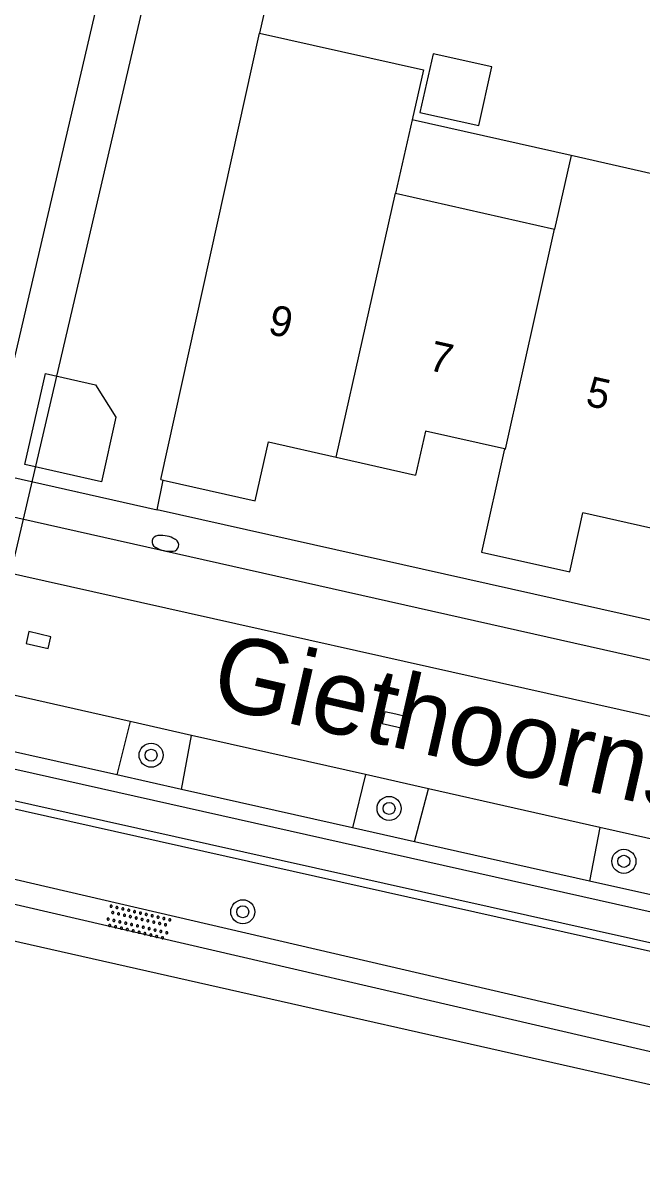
# Model space of a CAD drawing. Extents: x 128000 to 131008, y 398996 to 402500.
# Drawn here: x 128814.49 to 128835.04, y 399174.18 to 399212.48 of the extents above; entities that cross this region are included whole.
import ezdxf

# ---------------------------------------------------------------- set-up
doc = ezdxf.new("R2010")
doc.units = 0
for name, color, linetype in [('gg-afsc-erfafscheiding', 7, 'Continuous'), ('gg-anno-huisnummerreeks BGT', 7, 'Continuous'), ('gg-anno-openbare ruimte label', 7, 'Continuous'), ('gg-bbg-gedigitaliseerde bebouwing', 7, 'Continuous'), ('gg-bbg-gedigitaliseerde bijgebouw', 7, 'Continuous'), ('gg-bbg-hoofdgebouw', 7, 'Continuous'), ('gg-bbg-luifel en loopbrug', 7, 'Continuous'), ('gg-bbg-tussenscheiding', 7, 'Continuous'), ('gg-knt-BGT kruinlijn', 7, 'Continuous'), ('gg-knt-onverhard', 7, 'Continuous'), ('gg-knt-verharding', 7, 'Continuous'), ('gg-knt-verharding nz', 7, 'Continuous'), ('gg-kntw-beschoeiing', 7, 'Continuous'), ('gg-kwrk-duiker nz vlak', 7, 'Continuous'), ('gt-grn-groengrens', 7, 'Continuous'), ('gt-symb-boom', 7, 'Continuous'), ('gt-symb-brandkraan', 7, 'Continuous'), ('gt-symb-kolk', 7, 'Continuous'), ('gt-symb-overige verharding', 7, 'Continuous')]:
    doc.layers.add(name, color=color, linetype=linetype)

# ---------------------------------------------------------------- blocks, each defined once
blk = doc.blocks.new('gt0-KOLK')
at = {"layer": 'gt-symb-kolk'}
blk.add_lwpolyline([(0, 0), (0.375, 0), (0.375, 0.4), (-0.375, 0.4), (-0.375, 0), (0, 0)], dxfattribs=at)
blk = doc.blocks.new('gt0-BR')
at = {"layer": 'gt-symb-brandkraan'}
for centre, radius, start, end in [((-0.244, 0), 0.206, 107.5669, 252.4331), ((0.599, -2.664), 3, 106.892, 107.5669), ((0, -0.691), 0.938, 73.108, 106.892), ((-0.599, -2.664), 3, 72.4331, 73.108), ((0.244, 0), 0.206, 287.567, 72.4331), ((0.599, 2.664), 3, 252.4331, 253.108), ((0, 0.691), 0.938, 253.108, 286.8921), ((-0.599, 2.664), 3, 286.8921, 287.567)]:
    blk.add_arc(centre, radius, start, end, dxfattribs=at)
blk = doc.blocks.new('gt0-BOOM')
at = {"layer": 'gt-symb-boom'}
for radius in [0.4, 0.2]:
    blk.add_circle((0, 0), radius, dxfattribs=at)
blk = doc.blocks.new('gt0-OVH')
at = {"layer": 'gt-symb-overige verharding'}
for points in [[(-0.972, 0.298), (-0.967, 0.308), (-0.965, 0.319), (-0.966, 0.33), (-0.971, 0.34), (-0.978, 0.348), (-0.988, 0.353), (-0.999, 0.355), (-1.01, 0.354), (-1.02, 0.349), (-1.028, 0.342), (-1.033, 0.332), (-1.035, 0.321), (-1.034, 0.31), (-1.029, 0.3), (-1.022, 0.292), (-1.012, 0.287), (-1.001, 0.285), (-0.99, 0.286), (-0.98, 0.291)], [(-0.872, 0.106), (-0.867, 0.116), (-0.865, 0.126), (-0.866, 0.137), (-0.871, 0.147), (-0.878, 0.156), (-0.888, 0.161), (-0.899, 0.163), (-0.91, 0.162), (-0.92, 0.157), (-0.928, 0.15), (-0.933, 0.14), (-0.935, 0.129), (-0.934, 0.118), (-0.929, 0.108), (-0.922, 0.1), (-0.912, 0.095), (-0.901, 0.092), (-0.89, 0.094), (-0.88, 0.098)], [(-0.772, 0.298), (-0.767, 0.308), (-0.765, 0.319), (-0.766, 0.33), (-0.771, 0.34), (-0.778, 0.348), (-0.788, 0.353), (-0.799, 0.355), (-0.81, 0.354), (-0.82, 0.349), (-0.828, 0.342), (-0.833, 0.332), (-0.835, 0.321), (-0.834, 0.31), (-0.829, 0.3), (-0.822, 0.292), (-0.812, 0.287), (-0.801, 0.285), (-0.79, 0.286), (-0.78, 0.291)], [(-0.672, 0.106), (-0.667, 0.116), (-0.665, 0.126), (-0.666, 0.137), (-0.671, 0.147), (-0.678, 0.156), (-0.688, 0.161), (-0.699, 0.163), (-0.71, 0.162), (-0.72, 0.157), (-0.728, 0.15), (-0.733, 0.14), (-0.735, 0.129), (-0.734, 0.118), (-0.729, 0.108), (-0.722, 0.1), (-0.712, 0.095), (-0.701, 0.092), (-0.69, 0.094), (-0.68, 0.098)], [(-0.572, 0.298), (-0.567, 0.308), (-0.565, 0.319), (-0.566, 0.33), (-0.571, 0.34), (-0.578, 0.348), (-0.588, 0.353), (-0.599, 0.355), (-0.61, 0.354), (-0.62, 0.349), (-0.628, 0.342), (-0.633, 0.332), (-0.635, 0.321), (-0.634, 0.31), (-0.629, 0.3), (-0.622, 0.292), (-0.612, 0.287), (-0.601, 0.285), (-0.59, 0.286), (-0.58, 0.291)], [(-0.472, 0.106), (-0.467, 0.116), (-0.465, 0.126), (-0.466, 0.137), (-0.471, 0.147), (-0.478, 0.156), (-0.488, 0.161), (-0.499, 0.163), (-0.51, 0.162), (-0.52, 0.157), (-0.528, 0.15), (-0.533, 0.14), (-0.535, 0.129), (-0.534, 0.118), (-0.529, 0.108), (-0.522, 0.1), (-0.512, 0.095), (-0.501, 0.092), (-0.49, 0.094), (-0.48, 0.098)], [(-0.372, 0.298), (-0.367, 0.308), (-0.365, 0.319), (-0.366, 0.33), (-0.371, 0.34), (-0.378, 0.348), (-0.388, 0.353), (-0.399, 0.355), (-0.41, 0.354), (-0.42, 0.349), (-0.428, 0.342), (-0.433, 0.332), (-0.435, 0.321), (-0.434, 0.31), (-0.429, 0.3), (-0.422, 0.292), (-0.412, 0.287), (-0.401, 0.285), (-0.39, 0.286), (-0.38, 0.291)], [(-0.272, 0.106), (-0.267, 0.116), (-0.265, 0.126), (-0.266, 0.137), (-0.271, 0.147), (-0.278, 0.156), (-0.288, 0.161), (-0.299, 0.163), (-0.31, 0.162), (-0.32, 0.157), (-0.328, 0.15), (-0.333, 0.14), (-0.335, 0.129), (-0.334, 0.118), (-0.329, 0.108), (-0.322, 0.1), (-0.312, 0.095), (-0.301, 0.092), (-0.29, 0.094), (-0.28, 0.098)], [(-0.172, 0.298), (-0.167, 0.308), (-0.165, 0.319), (-0.166, 0.33), (-0.171, 0.34), (-0.178, 0.348), (-0.188, 0.353), (-0.199, 0.355), (-0.21, 0.354), (-0.22, 0.349), (-0.228, 0.342), (-0.233, 0.332), (-0.235, 0.321), (-0.234, 0.31), (-0.229, 0.3), (-0.222, 0.292), (-0.212, 0.287), (-0.201, 0.285), (-0.19, 0.286), (-0.18, 0.291)], [(-0.072, 0.106), (-0.067, 0.116), (-0.065, 0.126), (-0.066, 0.137), (-0.071, 0.147), (-0.078, 0.156), (-0.088, 0.161), (-0.099, 0.163), (-0.11, 0.162), (-0.12, 0.157), (-0.128, 0.15), (-0.133, 0.14), (-0.135, 0.129), (-0.134, 0.118), (-0.129, 0.108), (-0.122, 0.1), (-0.112, 0.095), (-0.101, 0.092), (-0.09, 0.094), (-0.08, 0.098)], [(0.028, 0.298), (0.033, 0.308), (0.035, 0.319), (0.034, 0.33), (0.029, 0.34), (0.022, 0.348), (0.012, 0.353), (0.001, 0.355), (-0.01, 0.354), (-0.02, 0.349), (-0.028, 0.342), (-0.033, 0.332), (-0.035, 0.321), (-0.034, 0.31), (-0.029, 0.3), (-0.022, 0.292), (-0.012, 0.287), (-0.001, 0.285), (0.01, 0.286), (0.02, 0.291)], [(0.128, 0.106), (0.133, 0.116), (0.135, 0.126), (0.134, 0.137), (0.129, 0.147), (0.122, 0.156), (0.112, 0.161), (0.101, 0.163), (0.09, 0.162), (0.08, 0.157), (0.072, 0.15), (0.067, 0.14), (0.065, 0.129), (0.066, 0.118), (0.071, 0.108), (0.078, 0.1), (0.088, 0.095), (0.099, 0.092), (0.11, 0.094), (0.12, 0.098)], [(0.228, 0.298), (0.233, 0.308), (0.235, 0.319), (0.234, 0.33), (0.229, 0.34), (0.222, 0.348), (0.212, 0.353), (0.201, 0.355), (0.19, 0.354), (0.18, 0.349), (0.172, 0.342), (0.167, 0.332), (0.165, 0.321), (0.166, 0.31), (0.171, 0.3), (0.178, 0.292), (0.188, 0.287), (0.199, 0.285), (0.21, 0.286), (0.22, 0.291)], [(0.328, 0.106), (0.333, 0.116), (0.335, 0.126), (0.334, 0.137), (0.329, 0.147), (0.322, 0.156), (0.312, 0.161), (0.301, 0.163), (0.29, 0.162), (0.28, 0.157), (0.272, 0.15), (0.267, 0.14), (0.265, 0.129), (0.266, 0.118), (0.271, 0.108), (0.278, 0.1), (0.288, 0.095), (0.299, 0.092), (0.31, 0.094), (0.32, 0.098)], [(0.428, 0.298), (0.433, 0.308), (0.435, 0.319), (0.434, 0.33), (0.429, 0.34), (0.422, 0.348), (0.412, 0.353), (0.401, 0.355), (0.39, 0.354), (0.38, 0.349), (0.372, 0.342), (0.367, 0.332), (0.365, 0.321), (0.366, 0.31), (0.371, 0.3), (0.378, 0.292), (0.388, 0.287), (0.399, 0.285), (0.41, 0.286), (0.42, 0.291)], [(0.528, 0.106), (0.533, 0.116), (0.535, 0.126), (0.534, 0.137), (0.529, 0.147), (0.522, 0.156), (0.512, 0.161), (0.501, 0.163), (0.49, 0.162), (0.48, 0.157), (0.472, 0.15), (0.467, 0.14), (0.465, 0.129), (0.466, 0.118), (0.471, 0.108), (0.478, 0.1), (0.488, 0.095), (0.499, 0.092), (0.51, 0.094), (0.52, 0.098)], [(0.628, 0.298), (0.633, 0.308), (0.635, 0.319), (0.634, 0.33), (0.629, 0.34), (0.622, 0.348), (0.612, 0.353), (0.601, 0.355), (0.59, 0.354), (0.58, 0.349), (0.572, 0.342), (0.567, 0.332), (0.565, 0.321), (0.566, 0.31), (0.571, 0.3), (0.578, 0.292), (0.588, 0.287), (0.599, 0.285), (0.61, 0.286), (0.62, 0.291)], [(0.728, 0.106), (0.733, 0.116), (0.735, 0.126), (0.734, 0.137), (0.729, 0.147), (0.722, 0.156), (0.712, 0.161), (0.701, 0.163), (0.69, 0.162), (0.68, 0.157), (0.672, 0.15), (0.667, 0.14), (0.665, 0.129), (0.666, 0.118), (0.671, 0.108), (0.678, 0.1), (0.688, 0.095), (0.699, 0.092), (0.71, 0.094), (0.72, 0.098)], [(0.828, 0.298), (0.833, 0.308), (0.835, 0.319), (0.834, 0.33), (0.829, 0.34), (0.822, 0.348), (0.812, 0.353), (0.801, 0.355), (0.79, 0.354), (0.78, 0.349), (0.772, 0.342), (0.767, 0.332), (0.765, 0.321), (0.766, 0.31), (0.771, 0.3), (0.778, 0.292), (0.788, 0.287), (0.799, 0.285), (0.81, 0.286), (0.82, 0.291)], [(0.928, 0.106), (0.933, 0.116), (0.935, 0.126), (0.934, 0.137), (0.929, 0.147), (0.922, 0.156), (0.912, 0.161), (0.901, 0.163), (0.89, 0.162), (0.88, 0.157), (0.872, 0.15), (0.867, 0.14), (0.865, 0.129), (0.866, 0.118), (0.871, 0.108), (0.878, 0.1), (0.888, 0.095), (0.899, 0.092), (0.91, 0.094), (0.92, 0.098)], [(1.028, 0.298), (1.033, 0.308), (1.035, 0.319), (1.034, 0.33), (1.029, 0.34), (1.022, 0.348), (1.012, 0.353), (1.001, 0.355), (0.99, 0.354), (0.98, 0.349), (0.972, 0.342), (0.967, 0.332), (0.965, 0.321), (0.966, 0.31), (0.971, 0.3), (0.978, 0.292), (0.988, 0.287), (0.999, 0.285), (1.01, 0.286), (1.02, 0.291)], [(-0.972, -0.142), (-0.967, -0.132), (-0.965, -0.121), (-0.966, -0.11), (-0.971, -0.1), (-0.978, -0.092), (-0.988, -0.087), (-0.999, -0.085), (-1.01, -0.086), (-1.02, -0.091), (-1.028, -0.098), (-1.033, -0.108), (-1.035, -0.119), (-1.034, -0.13), (-1.029, -0.14), (-1.022, -0.148), (-1.012, -0.153), (-1.001, -0.155), (-0.99, -0.154), (-0.98, -0.149)], [(-0.872, -0.334), (-0.867, -0.324), (-0.865, -0.314), (-0.866, -0.303), (-0.871, -0.293), (-0.878, -0.284), (-0.888, -0.279), (-0.899, -0.277), (-0.91, -0.278), (-0.92, -0.283), (-0.928, -0.29), (-0.933, -0.3), (-0.935, -0.311), (-0.934, -0.322), (-0.929, -0.332), (-0.922, -0.34), (-0.912, -0.345), (-0.901, -0.348), (-0.89, -0.346), (-0.88, -0.342)], [(-0.772, -0.142), (-0.767, -0.132), (-0.765, -0.121), (-0.766, -0.11), (-0.771, -0.1), (-0.778, -0.092), (-0.788, -0.087), (-0.799, -0.085), (-0.81, -0.086), (-0.82, -0.091), (-0.828, -0.098), (-0.833, -0.108), (-0.835, -0.119), (-0.834, -0.13), (-0.829, -0.14), (-0.822, -0.148), (-0.812, -0.153), (-0.801, -0.155), (-0.79, -0.154), (-0.78, -0.149)], [(-0.672, -0.334), (-0.667, -0.324), (-0.665, -0.314), (-0.666, -0.303), (-0.671, -0.293), (-0.678, -0.284), (-0.688, -0.279), (-0.699, -0.277), (-0.71, -0.278), (-0.72, -0.283), (-0.728, -0.29), (-0.733, -0.3), (-0.735, -0.311), (-0.734, -0.322), (-0.729, -0.332), (-0.722, -0.34), (-0.712, -0.345), (-0.701, -0.348), (-0.69, -0.346), (-0.68, -0.342)], [(-0.572, -0.142), (-0.567, -0.132), (-0.565, -0.121), (-0.566, -0.11), (-0.571, -0.1), (-0.578, -0.092), (-0.588, -0.087), (-0.599, -0.085), (-0.61, -0.086), (-0.62, -0.091), (-0.628, -0.098), (-0.633, -0.108), (-0.635, -0.119), (-0.634, -0.13), (-0.629, -0.14), (-0.622, -0.148), (-0.612, -0.153), (-0.601, -0.155), (-0.59, -0.154), (-0.58, -0.149)], [(-0.472, -0.334), (-0.467, -0.324), (-0.465, -0.314), (-0.466, -0.303), (-0.471, -0.293), (-0.478, -0.284), (-0.488, -0.279), (-0.499, -0.277), (-0.51, -0.278), (-0.52, -0.283), (-0.528, -0.29), (-0.533, -0.3), (-0.535, -0.311), (-0.534, -0.322), (-0.529, -0.332), (-0.522, -0.34), (-0.512, -0.345), (-0.501, -0.348), (-0.49, -0.346), (-0.48, -0.342)], [(-0.372, -0.142), (-0.367, -0.132), (-0.365, -0.121), (-0.366, -0.11), (-0.371, -0.1), (-0.378, -0.092), (-0.388, -0.087), (-0.399, -0.085), (-0.41, -0.086), (-0.42, -0.091), (-0.428, -0.098), (-0.433, -0.108), (-0.435, -0.119), (-0.434, -0.13), (-0.429, -0.14), (-0.422, -0.148), (-0.412, -0.153), (-0.401, -0.155), (-0.39, -0.154), (-0.38, -0.149)], [(-0.272, -0.334), (-0.267, -0.324), (-0.265, -0.314), (-0.266, -0.303), (-0.271, -0.293), (-0.278, -0.284), (-0.288, -0.279), (-0.299, -0.277), (-0.31, -0.278), (-0.32, -0.283), (-0.328, -0.29), (-0.333, -0.3), (-0.335, -0.311), (-0.334, -0.322), (-0.329, -0.332), (-0.322, -0.34), (-0.312, -0.345), (-0.301, -0.348), (-0.29, -0.346), (-0.28, -0.342)], [(-0.172, -0.142), (-0.167, -0.132), (-0.165, -0.121), (-0.166, -0.11), (-0.171, -0.1), (-0.178, -0.092), (-0.188, -0.087), (-0.199, -0.085), (-0.21, -0.086), (-0.22, -0.091), (-0.228, -0.098), (-0.233, -0.108), (-0.235, -0.119), (-0.234, -0.13), (-0.229, -0.14), (-0.222, -0.148), (-0.212, -0.153), (-0.201, -0.155), (-0.19, -0.154), (-0.18, -0.149)], [(-0.072, -0.334), (-0.067, -0.324), (-0.065, -0.314), (-0.066, -0.303), (-0.071, -0.293), (-0.078, -0.284), (-0.088, -0.279), (-0.099, -0.277), (-0.11, -0.278), (-0.12, -0.283), (-0.128, -0.29), (-0.133, -0.3), (-0.135, -0.311), (-0.134, -0.322), (-0.129, -0.332), (-0.122, -0.34), (-0.112, -0.345), (-0.101, -0.348), (-0.09, -0.346), (-0.08, -0.342)], [(0.028, -0.142), (0.033, -0.132), (0.035, -0.121), (0.034, -0.11), (0.029, -0.1), (0.022, -0.092), (0.012, -0.087), (0.001, -0.085), (-0.01, -0.086), (-0.02, -0.091), (-0.028, -0.098), (-0.033, -0.108), (-0.035, -0.119), (-0.034, -0.13), (-0.029, -0.14), (-0.022, -0.148), (-0.012, -0.153), (-0.001, -0.155), (0.01, -0.154), (0.02, -0.149)], [(0.128, -0.334), (0.133, -0.324), (0.135, -0.314), (0.134, -0.303), (0.129, -0.293), (0.122, -0.284), (0.112, -0.279), (0.101, -0.277), (0.09, -0.278), (0.08, -0.283), (0.072, -0.29), (0.067, -0.3), (0.065, -0.311), (0.066, -0.322), (0.071, -0.332), (0.078, -0.34), (0.088, -0.345), (0.099, -0.348), (0.11, -0.346), (0.12, -0.342)], [(0.228, -0.142), (0.233, -0.132), (0.235, -0.121), (0.234, -0.11), (0.229, -0.1), (0.222, -0.092), (0.212, -0.087), (0.201, -0.085), (0.19, -0.086), (0.18, -0.091), (0.172, -0.098), (0.167, -0.108), (0.165, -0.119), (0.166, -0.13), (0.171, -0.14), (0.178, -0.148), (0.188, -0.153), (0.199, -0.155), (0.21, -0.154), (0.22, -0.149)], [(0.328, -0.334), (0.333, -0.324), (0.335, -0.314), (0.334, -0.303), (0.329, -0.293), (0.322, -0.284), (0.312, -0.279), (0.301, -0.277), (0.29, -0.278), (0.28, -0.283), (0.272, -0.29), (0.267, -0.3), (0.265, -0.311), (0.266, -0.322), (0.271, -0.332), (0.278, -0.34), (0.288, -0.345), (0.299, -0.348), (0.31, -0.346), (0.32, -0.342)], [(0.428, -0.142), (0.433, -0.132), (0.435, -0.121), (0.434, -0.11), (0.429, -0.1), (0.422, -0.092), (0.412, -0.087), (0.401, -0.085), (0.39, -0.086), (0.38, -0.091), (0.372, -0.098), (0.367, -0.108), (0.365, -0.119), (0.366, -0.13), (0.371, -0.14), (0.378, -0.148), (0.388, -0.153), (0.399, -0.155), (0.41, -0.154), (0.42, -0.149)], [(0.528, -0.334), (0.533, -0.324), (0.535, -0.314), (0.534, -0.303), (0.529, -0.293), (0.522, -0.284), (0.512, -0.279), (0.501, -0.277), (0.49, -0.278), (0.48, -0.283), (0.472, -0.29), (0.467, -0.3), (0.465, -0.311), (0.466, -0.322), (0.471, -0.332), (0.478, -0.34), (0.488, -0.345), (0.499, -0.348), (0.51, -0.346), (0.52, -0.342)], [(0.628, -0.142), (0.633, -0.132), (0.635, -0.121), (0.634, -0.11), (0.629, -0.1), (0.622, -0.092), (0.612, -0.087), (0.601, -0.085), (0.59, -0.086), (0.58, -0.091), (0.572, -0.098), (0.567, -0.108), (0.565, -0.119), (0.566, -0.13), (0.571, -0.14), (0.578, -0.148), (0.588, -0.153), (0.599, -0.155), (0.61, -0.154), (0.62, -0.149)], [(0.728, -0.334), (0.733, -0.324), (0.735, -0.314), (0.734, -0.303), (0.729, -0.293), (0.722, -0.284), (0.712, -0.279), (0.701, -0.277), (0.69, -0.278), (0.68, -0.283), (0.672, -0.29), (0.667, -0.3), (0.665, -0.311), (0.666, -0.322), (0.671, -0.332), (0.678, -0.34), (0.688, -0.345), (0.699, -0.348), (0.71, -0.346), (0.72, -0.342)], [(0.828, -0.142), (0.833, -0.132), (0.835, -0.121), (0.834, -0.11), (0.829, -0.1), (0.822, -0.092), (0.812, -0.087), (0.801, -0.085), (0.79, -0.086), (0.78, -0.091), (0.772, -0.098), (0.767, -0.108), (0.765, -0.119), (0.766, -0.13), (0.771, -0.14), (0.778, -0.148), (0.788, -0.153), (0.799, -0.155), (0.81, -0.154), (0.82, -0.149)], [(0.928, -0.334), (0.933, -0.324), (0.935, -0.314), (0.934, -0.303), (0.929, -0.293), (0.922, -0.284), (0.912, -0.279), (0.901, -0.277), (0.89, -0.278), (0.88, -0.283), (0.872, -0.29), (0.867, -0.3), (0.865, -0.311), (0.866, -0.322), (0.871, -0.332), (0.878, -0.34), (0.888, -0.345), (0.899, -0.348), (0.91, -0.346), (0.92, -0.342)], [(1.028, -0.142), (1.033, -0.132), (1.035, -0.121), (1.034, -0.11), (1.029, -0.1), (1.022, -0.092), (1.012, -0.087), (1.001, -0.085), (0.99, -0.086), (0.98, -0.091), (0.972, -0.098), (0.967, -0.108), (0.965, -0.119), (0.966, -0.13), (0.971, -0.14), (0.978, -0.148), (0.988, -0.153), (0.999, -0.155), (1.01, -0.154), (1.02, -0.149)]]:
    blk.add_lwpolyline(points, close=True, dxfattribs=at)

msp = doc.modelspace()

# ---------------------------------------------------------------- linework, layer by layer
at = {"layer": 'gg-afsc-erfafscheiding'}
for p, q in [((128808.393, 399198.675), (128818.946, 399196.31)), ((128818.946, 399196.31), (128819.146, 399197.294))]:
    msp.add_line(p, q, dxfattribs=at)
msp.add_lwpolyline([(128826.876, 399219.026), (128824.032, 399219.643), (128822.343, 399212.147)], dxfattribs=at)
at = {"layer": 'gg-bbg-gedigitaliseerde bebouwing'}
for p, q in [((128819.073, 399197.311), (128822.343, 399212.147)), ((128827.409, 399209.26), (128826.86, 399206.824)), ((128832.685, 399208.074), (128832.135, 399205.635)), ((128837.941, 399206.889), (128832.685, 399208.074)), ((128826.86, 399206.824), (128832.135, 399205.635))]:
    msp.add_line(p, q, dxfattribs=at)
msp.add_lwpolyline([(128822.343, 399212.147), (128827.783, 399210.921), (128827.409, 399209.26)], dxfattribs=at)
at = {"layer": 'gg-bbg-gedigitaliseerde bijgebouw'}
for points in [[(128829.621, 399209.07), (128830.06, 399211.022), (128828.108, 399211.46), (128827.67, 399209.509), (128829.621, 399209.07)], [(128817.095, 399197.241), (128814.558, 399197.81), (128815.236, 399200.835), (128816.895, 399200.463), (128817.576, 399199.388), (128817.095, 399197.241)]]:
    msp.add_lwpolyline(points, dxfattribs=at)
at = {"layer": 'gg-bbg-hoofdgebouw'}
for p, q in [((128824.883, 399198.056), (128827.52, 399197.46)), ((128819.073, 399197.311), (128819.146, 399197.294)), ((128835.33, 399195.701), (128833.081, 399196.206))]:
    msp.add_line(p, q, dxfattribs=at)
for points in [[(128830.478, 399198.328), (128827.85, 399198.921), (128827.52, 399197.46)], [(128819.146, 399197.294), (128822.204, 399196.603), (128822.646, 399198.561), (128824.883, 399198.056)], [(128830.478, 399198.328), (128829.713, 399194.904), (128832.644, 399194.249), (128833.081, 399196.206)]]:
    msp.add_lwpolyline(points, dxfattribs=at)
at = {"layer": 'gg-bbg-luifel en loopbrug'}
msp.add_line((128832.685, 399208.074), (128827.409, 399209.26), dxfattribs=at)
at = {"layer": 'gg-bbg-tussenscheiding'}
msp.add_line((128824.883, 399198.056), (128826.86, 399206.824), dxfattribs=at)
msp.add_lwpolyline([(128830.478, 399198.328), (128830.508, 399198.322), (128832.135, 399205.635)], dxfattribs=at)
at = {"layer": 'gg-knt-BGT kruinlijn'}
msp.add_lwpolyline([(128841.73, 399180.103), (128841.224, 399180.281), (128840.707, 399180.423), (128787.559, 399192.328), (128779.588, 399194.35)], dxfattribs=at)
at = {"layer": 'gg-knt-onverhard'}
for p, q in [((128840.747, 399177.856), (128811.83, 399184.58)), ((128811.65, 399183.801), (128840.828, 399177.037))]:
    msp.add_line(p, q, dxfattribs=at)
at = {"layer": 'gg-knt-verharding'}
for p, q in [((128845.44, 399190.36), (128818.946, 399196.31)), ((128781.706, 399194.974), (128841.764, 399181.517)), ((128818.051, 399189.271), (128817.604, 399187.502)), ((128820.085, 399188.813), (128818.051, 399189.271)), ((128819.751, 399187.019), (128820.085, 399188.813)), ((128817.604, 399187.502), (128812.24, 399188.708)), ((128819.751, 399187.019), (128817.604, 399187.502)), ((128825.862, 399187.51), (128825.429, 399185.741)), ((128827.949, 399187.04), (128825.862, 399187.51)), ((128825.429, 399185.741), (128819.751, 399187.019)), ((128827.494, 399185.277), (128827.949, 399187.04)), ((128833.637, 399185.757), (128833.294, 399183.972)), ((128835.706, 399185.291), (128833.637, 399185.757)), ((128827.494, 399185.277), (128825.429, 399185.741)), ((128833.294, 399183.972), (128827.494, 399185.277)), ((128835.335, 399183.513), (128833.294, 399183.972))]:
    msp.add_line(p, q, dxfattribs=at)
msp.add_lwpolyline([(128842.345, 399187.87), (128842.767, 399189.634), (128813.876, 399196.126), (128813.492, 399194.339)], dxfattribs=at)
at = {"layer": 'gg-knt-verharding nz'}
for p, q in [((128813.492, 399194.339), (128842.345, 399187.87)), ((128818.051, 399189.271), (128812.657, 399190.488)), ((128825.862, 399187.51), (128820.085, 399188.813)), ((128833.637, 399185.757), (128827.949, 399187.04))]:
    msp.add_line(p, q, dxfattribs=at)
at = {"layer": 'gg-kntw-beschoeiing'}
msp.add_lwpolyline([(128812.659, 399182.326), (128840.41, 399176.06), (128842.32, 399173.21), (128841.14, 399168.32), (128838.33, 399166.251), (128775.62, 399180.561), (128774.08, 399182.41), (128772.866, 399182.701)], dxfattribs=at)
at = {"layer": 'gg-kwrk-duiker nz vlak'}
for p, q in [((128810.38, 399184.93), (128819.37, 399223.47)), ((128820.83, 399223.162), (128811.83, 399184.58))]:
    msp.add_line(p, q, dxfattribs=at)
at = {"layer": 'gt-grn-groengrens'}
msp.add_line((128840.784, 399180.689), (128779.484, 399194.396), dxfattribs=at)

# ---------------------------------------------------------------- block references
at = {"layer": 'gt-symb-boom'}
for p in [(128818.745, 399188.154), (128826.645, 399186.386), (128834.439, 399184.629), (128821.788, 399182.953)]:
    msp.add_blockref('gt0-BOOM', p, dxfattribs=at)
at = {"layer": 'gt-symb-brandkraan', "rotation": -12.646853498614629}
msp.add_blockref('gt0-BR', (128819.22, 399195.192), dxfattribs=at)
at = {"layer": 'gt-symb-kolk'}
for p, rotation in [((128815.05, 399192.174), 166.75619797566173), ((128826.868, 399189.513), 166.75619797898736)]:
    msp.add_blockref('gt0-KOLK', p, dxfattribs=dict(at, rotation=rotation))
at = {"layer": 'gt-symb-overige verharding', "rotation": -13.119144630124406}
msp.add_blockref('gt0-OVH', (128818.318, 399182.599), dxfattribs=at)

# ---------------------------------------------------------------- texts
at = {"layer": 'gg-anno-huisnummerreeks BGT'}
for s, p in [('9', (128822.586, 399202.162)), ('7', (128827.909, 399200.96)), ('5', (128833.131, 399199.783))]:
    msp.add_text(s, height=1, rotation=347.3, dxfattribs=at).set_placement(p)
at = {"layer": 'gg-anno-openbare ruimte label'}
msp.add_text('Giethoornsingel', height=2.5, rotation=347.2, dxfattribs=at).set_placement((128820.64, 399189.822))

doc.saveas('drawing.dxf')
